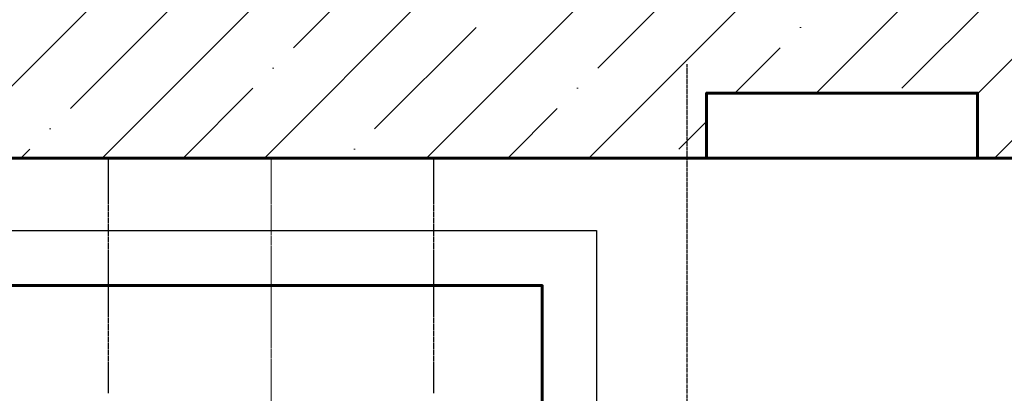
# Model space of a CAD drawing. Header units: millimetres. Extents: x -50096 to 615650, y 194565 to 243945.
# Tile 299 of 354: x 254576 to 260026, y 223163 to 225228. Entities that reach past the tile are written whole.
import ezdxf

# ---------------------------------------------------------------- set-up
doc = ezdxf.new("R2010")
doc.units = ezdxf.units.MM
for name, pattern in [('CENTER2', [28.575, 19.05, -3.175, 3.175, -3.175]), ('ГТО-1 Пунктир', [7, 5, -2]), ('осевая', [50.8, 31.75, -6.35, 6.35, -6.35])]:
    doc.linetypes.add(name, pattern=pattern)
for name, color, linetype, lineweight in [('ГТО-2_Бетон_025', 7, 'Continuous', 25), ('ГТО-2_Бетон_060', 3, 'Continuous', 60), ('ГТО-2_Размеры_035', 2, 'Continuous', 35), ('ОГОС_Пунктир_025', 151, 'ГТО-1 Пунктир', 25), ('ОЗиМ_ось', 6, 'осевая', 25)]:
    doc.layers.add(name, color=color, linetype=linetype, lineweight=lineweight)
doc.layers.add('ГТО-2_Штриховка_018', color=7, linetype='Continuous', lineweight=18, true_color=0x6b6b6b)
doc.layers.add('ОЗиМ Оси', color=4, linetype='CENTER2')

# ---------------------------------------------------------------- blocks, each defined once
blk = doc.blocks.new('A$C1AA538EC')
at = {"layer": 'ОГОС_Пунктир_025'}
for p, q in [((-900, -9600.1), (-900, -8299.9)), ((900, -9600.1), (900, -8299.9))]:
    blk.add_line(p, q, dxfattribs=at)
at = {"layer": 'ОЗиМ_ось', "lineweight": 20, "ltscale": 0.3}
blk.add_line((0, -13140.6), (0, -8299.9), dxfattribs=at)

msp = doc.modelspace()

# ---------------------------------------------------------------- hatches: boundary and pattern name
at = {"layer": 'ГТО-2_Штриховка_018'}
h = msp.add_hatch(dxfattribs=at)
h.set_pattern_fill('ANSI35', color=256, scale=100)
h.set_pattern_definition([(45, (-115466.6, -494469.8), (-449.0128, 449.0128), []), (45, (-115017.6, -494469.8), (-449.0128, 449.0128), [793.75, -158.75, 0, -158.75])])
h.paths.add_polyline_path([(243988.4, 233562.9), (247488.4, 233562.9), (247488.4, 236562.9), (227633.4, 236562.9), (227633.4, 228037.9), (232688.4, 228037.9), (232688.4, 229062.9), (243988.4, 229062.9)])
edge = h.paths.add_edge_path(flags=16)
edge.add_arc((234968.4, 232762.8), 1700, 0, 360)
edge = h.paths.add_edge_path(flags=16)
edge.add_arc((255968.4, 232762.8), 1700, 0, 360)
h.paths.add_polyline_path([(264438.4, 224462.9), (264438.4, 224822.9), (265938.4, 224822.9), (265938.4, 224462.9), (276518.4, 224462.9), (276518.4, 221662.7), (278018.4, 221662.7), (278018.4, 225962.9), (263788.4, 225962.9), (263788.4, 236562.9), (247488.4, 236562.9), (247488.4, 233562.9), (250988.4, 233562.9), (250988.4, 229062.9), (262288.4, 229062.9), (262288.4, 226212.9), (247488.4, 226212.9), (247488.4, 224462.9), (252623.4, 224462.9), (252623.4, 224822.9), (254123.4, 224822.9), (254123.4, 224462.9), (258378.4, 224462.9), (258378.4, 224822.9), (259878.4, 224822.9), (259878.4, 224462.9)])

# ---------------------------------------------------------------- linework, layer by layer
at = {"layer": 'ГТО-2_Бетон_025', "elevation": 0}
msp.add_lwpolyline([(254168.4, 224062.9), (257768.4, 224062.9), (257768.4, 220962.9), (254168.4, 220962.9)], close=True, dxfattribs=at)
at = {"layer": 'ГТО-2_Бетон_060', "color": 5}
msp.add_lwpolyline([(258378.4, 224462.9), (259878.4, 224462.9), (259878.4, 224822.9), (258378.4, 224822.9), (258378.4, 224462.9)], dxfattribs=at)
at = {"layer": 'ГТО-2_Бетон_060'}
msp.add_lwpolyline([(223018.4, 221612.9), (223018.4, 224462.9), (276518.4, 224462.9), (276518.4, 210562.9), (276218.4, 210562.9)], dxfattribs=at)
at = {"layer": 'ГТО-2_Бетон_060', "elevation": 0}
msp.add_lwpolyline([(254468.4, 223758.4), (257468.4, 223758.4), (257468.4, 221258.4), (254468.4, 221258.4), (254468.4, 223758.4)], dxfattribs=at)
at = {"layer": 'ОЗиМ Оси'}
msp.add_line((258268.4, 224983), (258268.4, 200768.4), dxfattribs=at)

# ---------------------------------------------------------------- block references
at = {"layer": 'ГТО-2_Размеры_035'}
msp.add_blockref('A$C1AA538EC', (255968.4, 232762.8), dxfattribs=at)

doc.saveas('drawing.dxf')
